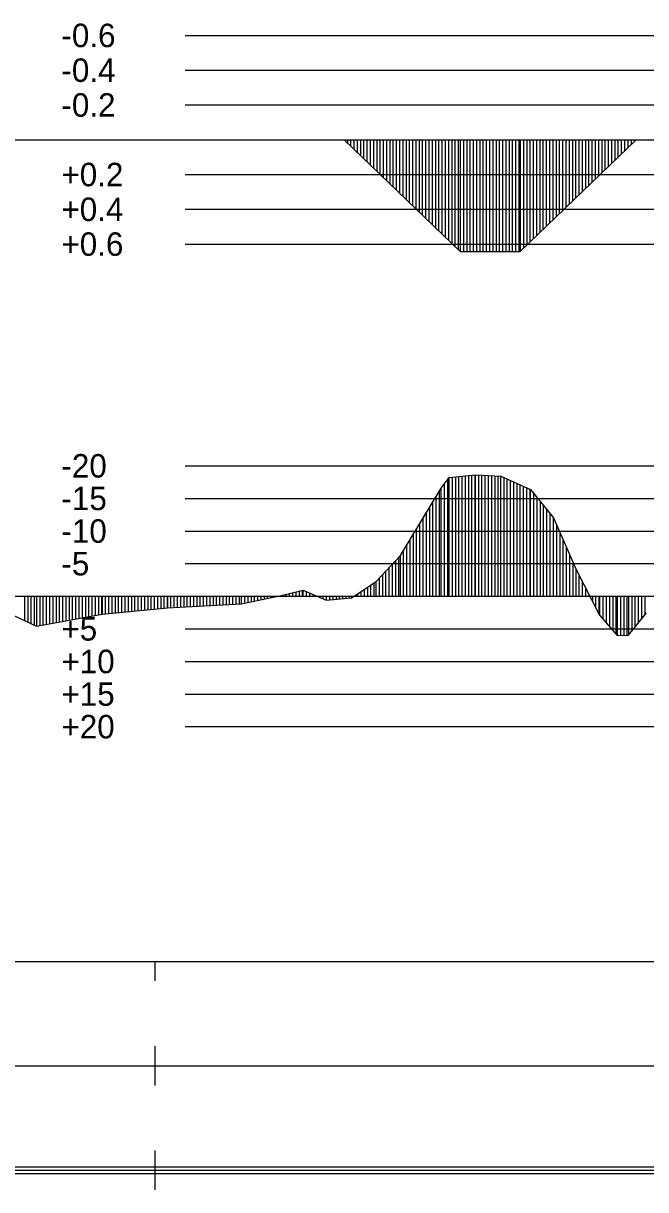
# Model space of a CAD drawing. Extents: x 2 to 10148, y 0 to 380.
# Drawn here: x 6189.6 to 6237.3, y 196.5 to 285.9 of the extents above; entities that cross this region are included whole.
import ezdxf

# ---------------------------------------------------------------- set-up
doc = ezdxf.new("R2010")
doc.units = 0
for name, color, linetype in [('POSUN_CARA', 7, 'Continuous'), ('POSUN_RASTR', 7, 'Continuous'), ('POSUN_TEXT', 7, 'Continuous'), ('RYCHL_RASTR', 7, 'Continuous'), ('ZRYCHL_CARA', 7, 'Continuous'), ('ZRYCHL_RASTR', 7, 'Continuous'), ('ZRYCHL_TEXT', 7, 'Continuous')]:
    doc.layers.add(name, color=color, linetype=linetype)

msp = doc.modelspace()

# ---------------------------------------------------------------- linework, layer by layer
at = {"layer": 'POSUN_CARA'}
for p, q in [((6222.228, 251.111), (6224.245, 251.311)), ((6224.228, 242), (6224.228, 251.309)), ((6224.245, 251.311), (6226.183, 251.2)), ((6224.245, 242), (6224.245, 251.311)), ((6224.495, 242), (6224.495, 251.296)), ((6221.62, 250.298), (6222.228, 251.111)), ((6221.87, 242), (6221.87, 250.632)), ((6222.12, 242), (6222.12, 250.966)), ((6222.228, 242), (6222.228, 251.111)), ((6222.478, 242), (6222.478, 251.136)), ((6222.728, 242), (6222.728, 251.16)), ((6222.978, 242), (6222.978, 251.185)), ((6223.228, 242), (6223.228, 251.21)), ((6223.478, 242), (6223.478, 251.235)), ((6223.728, 242), (6223.728, 251.259)), ((6223.978, 242), (6223.978, 251.284)), ((6224.745, 242), (6224.745, 251.282)), ((6224.995, 242), (6224.995, 251.268)), ((6225.245, 242), (6225.245, 251.254)), ((6225.495, 242), (6225.495, 251.239)), ((6225.745, 242), (6225.745, 251.225)), ((6225.995, 242), (6225.995, 251.211)), ((6226.183, 251.2), (6228.469, 250.177)), ((6226.183, 242), (6226.183, 251.2)), ((6226.433, 242), (6226.433, 251.088)), ((6226.683, 242), (6226.683, 250.976)), ((6226.933, 242), (6226.933, 250.864)), ((6227.183, 242), (6227.183, 250.753)), ((6227.433, 242), (6227.433, 250.641)), ((6227.683, 242), (6227.683, 250.529)), ((6227.933, 242), (6227.933, 250.417)), ((6218.485, 245.123), (6221.62, 250.298)), ((6221.235, 242), (6221.235, 249.661)), ((6221.485, 242), (6221.485, 250.074)), ((6221.62, 242), (6221.62, 250.298)), ((6228.183, 242), (6228.183, 250.305)), ((6228.433, 242), (6228.433, 250.193)), ((6228.469, 250.177), (6230.227, 248.004)), ((6228.469, 242), (6228.469, 250.177)), ((6228.719, 242), (6228.719, 249.868)), ((6228.969, 242), (6228.969, 249.559)), ((6220.735, 242), (6220.735, 248.836)), ((6220.985, 242), (6220.985, 249.249)), ((6229.219, 242), (6229.219, 249.25)), ((6229.469, 242), (6229.469, 248.941)), ((6229.719, 242), (6229.719, 248.632)), ((6220.235, 242), (6220.235, 248.011)), ((6220.485, 242), (6220.485, 248.424)), ((6229.969, 242), (6229.969, 248.322)), ((6230.219, 242), (6230.219, 248.013)), ((6230.227, 248.004), (6231.956, 244.052)), ((6230.227, 242), (6230.227, 248.004)), ((6219.735, 242), (6219.735, 247.186)), ((6219.985, 242), (6219.985, 247.598)), ((6230.477, 242), (6230.477, 247.432)), ((6230.727, 242), (6230.727, 246.861)), ((6218.985, 242), (6218.985, 245.948)), ((6219.235, 242), (6219.235, 246.361)), ((6219.485, 242), (6219.485, 246.773)), ((6230.977, 242), (6230.977, 246.289)), ((6216.631, 243.128), (6218.485, 245.123)), ((6218.485, 242), (6218.485, 245.123)), ((6218.735, 242), (6218.735, 245.535)), ((6231.227, 242), (6231.227, 245.718)), ((6231.477, 242), (6231.477, 245.146)), ((6217.631, 242), (6217.631, 244.204)), ((6217.881, 242), (6217.881, 244.473)), ((6218.131, 242), (6218.131, 244.742)), ((6218.381, 242), (6218.381, 245.011)), ((6231.727, 242), (6231.727, 244.575)), ((6216.881, 242), (6216.881, 243.397)), ((6217.131, 242), (6217.131, 243.666)), ((6217.381, 242), (6217.381, 243.935)), ((6231.956, 244.052), (6233.765, 240.538)), ((6231.956, 242), (6231.956, 244.052)), ((6232.206, 242), (6232.206, 243.567)), ((6209.242, 242.023), (6211.041, 242.478)), ((6210.742, 242), (6210.742, 242.403)), ((6210.992, 242), (6210.992, 242.466)), ((6211.041, 242.478), (6212.806, 241.69)), ((6211.041, 242), (6211.041, 242.478)), ((6211.291, 242), (6211.291, 242.367)), ((6214.735, 241.866), (6216.631, 243.128)), ((6215.485, 242), (6215.485, 242.366)), ((6215.735, 242), (6215.735, 242.532)), ((6215.985, 242), (6215.985, 242.698)), ((6216.235, 242), (6216.235, 242.865)), ((6216.485, 242), (6216.485, 243.031)), ((6216.631, 242), (6216.631, 243.128)), ((6232.456, 242), (6232.456, 243.081)), ((6232.706, 242), (6232.706, 242.596)), ((6186.416, 241.671), (6190.585, 239.702)), ((6189.666, 242), (6189.666, 240.136)), ((6189.916, 242), (6189.916, 240.018)), ((6190.166, 242), (6190.166, 239.9)), ((6190.416, 242), (6190.416, 239.782)), ((6190.585, 242), (6190.585, 239.702)), ((6190.835, 242), (6190.835, 239.748)), ((6191.085, 242), (6191.085, 239.794)), ((6191.335, 242), (6191.335, 239.839)), ((6191.585, 242), (6191.585, 239.885)), ((6191.835, 242), (6191.835, 239.931)), ((6192.085, 242), (6192.085, 239.976)), ((6192.335, 242), (6192.335, 240.022)), ((6192.585, 242), (6192.585, 240.068)), ((6192.835, 242), (6192.835, 240.113)), ((6193.085, 242), (6193.085, 240.159)), ((6193.335, 242), (6193.335, 240.205)), ((6193.585, 242), (6193.585, 240.251)), ((6193.835, 242), (6193.835, 240.296)), ((6194.085, 242), (6194.085, 240.342)), ((6194.335, 242), (6194.335, 240.388)), ((6194.585, 242), (6194.585, 240.433)), ((6194.835, 242), (6194.835, 240.479)), ((6195.085, 242), (6195.085, 240.525)), ((6195.335, 242), (6195.335, 240.57)), ((6195.585, 242), (6195.585, 240.616)), ((6195.613, 242), (6195.613, 240.621)), ((6195.863, 242), (6195.863, 240.646)), ((6196.113, 242), (6196.113, 240.671)), ((6196.363, 242), (6196.363, 240.696)), ((6196.613, 242), (6196.613, 240.721)), ((6196.863, 242), (6196.863, 240.746)), ((6197.113, 242), (6197.113, 240.771)), ((6197.363, 242), (6197.363, 240.796)), ((6197.613, 242), (6197.613, 240.821)), ((6197.863, 242), (6197.863, 240.846)), ((6198.113, 242), (6198.113, 240.871)), ((6198.363, 242), (6198.363, 240.896)), ((6198.613, 242), (6198.613, 240.921)), ((6198.863, 242), (6198.863, 240.946)), ((6199.113, 242), (6199.113, 240.971)), ((6199.363, 242), (6199.363, 240.996)), ((6199.613, 242), (6199.613, 241.021)), ((6199.863, 242), (6199.863, 241.046)), ((6200.113, 242), (6200.113, 241.071)), ((6200.363, 242), (6200.363, 241.096)), ((6200.613, 242), (6200.613, 241.121)), ((6200.623, 242), (6200.623, 241.122)), ((6200.873, 242), (6200.873, 241.135)), ((6201.123, 242), (6201.123, 241.148)), ((6201.373, 242), (6201.373, 241.161)), ((6201.623, 242), (6201.623, 241.174)), ((6201.873, 242), (6201.873, 241.187)), ((6202.123, 242), (6202.123, 241.2)), ((6202.373, 242), (6202.373, 241.214)), ((6202.623, 242), (6202.623, 241.227)), ((6202.873, 242), (6202.873, 241.24)), ((6203.123, 242), (6203.123, 241.253)), ((6203.373, 242), (6203.373, 241.266)), ((6203.623, 242), (6203.623, 241.279)), ((6203.873, 242), (6203.873, 241.292)), ((6204.123, 242), (6204.123, 241.305)), ((6204.373, 242), (6204.373, 241.318)), ((6204.623, 242), (6204.623, 241.331)), ((6204.873, 242), (6204.873, 241.344)), ((6205.123, 242), (6205.123, 241.357)), ((6205.373, 242), (6205.373, 241.37)), ((6205.623, 242), (6205.623, 241.383)), ((6205.873, 242), (6205.873, 241.396)), ((6206.123, 242), (6206.123, 241.41)), ((6206.287, 241.418), (6209.242, 242.023)), ((6206.287, 242), (6206.287, 241.418)), ((6206.537, 242), (6206.537, 241.469)), ((6206.787, 242), (6206.787, 241.521)), ((6207.037, 242), (6207.037, 241.572)), ((6207.287, 242), (6207.287, 241.623)), ((6207.537, 242), (6207.537, 241.674)), ((6207.787, 242), (6207.787, 241.725)), ((6208.037, 242), (6208.037, 241.776)), ((6208.287, 242), (6208.287, 241.828)), ((6208.537, 242), (6208.537, 241.879)), ((6208.787, 242), (6208.787, 241.93)), ((6209.037, 242), (6209.037, 241.981)), ((6209.242, 242), (6209.242, 242.023)), ((6209.492, 242), (6209.492, 242.087)), ((6209.742, 242), (6209.742, 242.15)), ((6209.992, 242), (6209.992, 242.213)), ((6210.242, 242), (6210.242, 242.276)), ((6210.492, 242), (6210.492, 242.339)), ((6211.541, 242), (6211.541, 242.255)), ((6211.791, 242), (6211.791, 242.143)), ((6212.041, 242), (6212.041, 242.032)), ((6212.291, 242), (6212.291, 241.92)), ((6212.541, 242), (6212.541, 241.808)), ((6212.791, 242), (6212.791, 241.696)), ((6212.806, 242), (6212.806, 241.69)), ((6212.806, 241.69), (6214.735, 241.866)), ((6213.056, 242), (6213.056, 241.713)), ((6213.306, 242), (6213.306, 241.735)), ((6213.556, 242), (6213.556, 241.758)), ((6213.806, 242), (6213.806, 241.781)), ((6214.056, 242), (6214.056, 241.804)), ((6214.306, 242), (6214.306, 241.827)), ((6214.556, 242), (6214.556, 241.85)), ((6214.735, 242), (6214.735, 241.866)), ((6214.985, 242), (6214.985, 242.033)), ((6215.235, 242), (6215.235, 242.199)), ((6232.956, 242), (6232.956, 242.11)), ((6233.206, 242), (6233.206, 241.625)), ((6233.456, 242), (6233.456, 241.139)), ((6233.706, 242), (6233.706, 240.654)), ((6233.765, 242), (6233.765, 240.538)), ((6234.015, 242), (6234.015, 240.252)), ((6234.265, 242), (6234.265, 239.966)), ((6234.515, 242), (6234.515, 239.681)), ((6234.765, 242), (6234.765, 239.395)), ((6235.015, 242), (6235.015, 239.11)), ((6235.111, 242), (6235.111, 239.001)), ((6235.361, 242), (6235.361, 239.006)), ((6235.611, 242), (6235.611, 239.011)), ((6235.861, 242), (6235.861, 239.016)), ((6235.972, 242), (6235.972, 239.018)), ((6236.222, 242), (6236.222, 239.324)), ((6236.472, 242), (6236.472, 239.629)), ((6236.722, 242), (6236.722, 239.935)), ((6236.972, 242), (6236.972, 240.241)), ((6237.222, 242), (6237.222, 240.546)), ((6190.585, 239.702), (6195.613, 240.621)), ((6195.613, 240.621), (6200.623, 241.122)), ((6200.623, 241.122), (6206.287, 241.418)), ((6235.972, 239.018), (6237.368, 240.725)), ((6233.765, 240.538), (6235.111, 239.001)), ((6235.111, 239.001), (6235.972, 239.018))]:
    msp.add_line(p, q, dxfattribs=at)
at = {"layer": 'POSUN_RASTR'}
for p, q in [((6202, 252), (6398.341, 252)), ((6202, 249.5), (6398.371, 249.5)), ((6202, 247), (6398.341, 247)), ((6202, 244.5), (6398.326, 244.5)), ((5974.91, 242), (6872.958, 242)), ((6202, 239.5), (6398, 239.5)), ((6202, 237), (6398, 237)), ((6202, 234.5), (6398, 234.5)), ((6202, 232), (6398, 232))]:
    msp.add_line(p, q, dxfattribs=at)
at = {"layer": 'RYCHL_RASTR'}
for p, q in [((5971.058, 214), (6871.344, 214)), ((6199.687, 212.5), (6199.687, 214)), ((6199.687, 204.5), (6199.687, 207.5)), ((5971.085, 206), (6871.33, 206)), ((6199.687, 196.5), (6199.687, 199.5)), ((5971.287, 198.25), (6871.33, 198.25)), ((5971.287, 198), (6871.33, 198)), ((5971.307, 197.75), (6871.33, 197.75))]:
    msp.add_line(p, q, dxfattribs=at)
at = {"layer": 'ZRYCHL_CARA'}
for p, q in [((5974.91, 277), (6872.958, 277)), ((6214.171, 277), (6223.071, 268.442)), ((6214.421, 277), (6214.421, 276.76)), ((6214.671, 277), (6214.671, 276.519)), ((6214.921, 277), (6214.921, 276.279)), ((6215.171, 277), (6215.171, 276.038)), ((6215.421, 277), (6215.421, 275.798)), ((6215.671, 277), (6215.671, 275.558)), ((6215.921, 277), (6215.921, 275.317)), ((6216.171, 277), (6216.171, 275.077)), ((6216.421, 277), (6216.421, 274.836)), ((6216.671, 277), (6216.671, 274.596)), ((6216.921, 277), (6216.921, 274.356)), ((6217.171, 277), (6217.171, 274.115)), ((6217.421, 277), (6217.421, 273.875)), ((6217.671, 277), (6217.671, 273.634)), ((6217.921, 277), (6217.921, 273.394)), ((6218.171, 277), (6218.171, 273.154)), ((6218.421, 277), (6218.421, 272.913)), ((6218.671, 277), (6218.671, 272.673)), ((6218.921, 277), (6218.921, 272.432)), ((6219.171, 277), (6219.171, 272.192)), ((6219.421, 277), (6219.421, 271.952)), ((6219.671, 277), (6219.671, 271.711)), ((6219.921, 277), (6219.921, 271.471)), ((6220.171, 277), (6220.171, 271.23)), ((6220.421, 277), (6220.421, 270.99)), ((6220.671, 277), (6220.671, 270.75)), ((6220.921, 277), (6220.921, 270.509)), ((6221.171, 277), (6221.171, 270.269)), ((6221.421, 277), (6221.421, 270.028)), ((6221.671, 277), (6221.671, 269.788)), ((6221.921, 277), (6221.921, 269.548)), ((6222.171, 277), (6222.171, 269.307)), ((6222.421, 277), (6222.421, 269.067)), ((6222.671, 277), (6222.671, 268.826)), ((6222.921, 277), (6222.921, 268.586)), ((6223.071, 277), (6223.071, 268.442)), ((6223.321, 277), (6223.321, 268.442)), ((6223.571, 277), (6223.571, 268.442)), ((6223.821, 277), (6223.821, 268.442)), ((6224.071, 277), (6224.071, 268.442)), ((6224.321, 277), (6224.321, 268.442)), ((6224.571, 277), (6224.571, 268.442)), ((6224.821, 277), (6224.821, 268.442)), ((6225.071, 277), (6225.071, 268.442)), ((6225.321, 277), (6225.321, 268.442)), ((6225.571, 277), (6225.571, 268.442)), ((6225.821, 277), (6225.821, 268.442)), ((6226.071, 277), (6226.071, 268.442)), ((6226.321, 277), (6226.321, 268.442)), ((6226.571, 277), (6226.571, 268.442)), ((6226.821, 277), (6226.821, 268.442)), ((6227.071, 277), (6227.071, 268.442)), ((6227.321, 277), (6227.321, 268.442)), ((6227.571, 277), (6227.571, 268.442)), ((6227.672, 277), (6227.672, 268.442)), ((6227.672, 268.442), (6236.572, 277)), ((6227.922, 277), (6227.922, 268.682)), ((6228.172, 277), (6228.172, 268.923)), ((6228.422, 277), (6228.422, 269.163)), ((6228.672, 277), (6228.672, 269.403)), ((6228.922, 277), (6228.922, 269.644)), ((6229.172, 277), (6229.172, 269.884)), ((6229.422, 277), (6229.422, 270.125)), ((6229.672, 277), (6229.672, 270.365)), ((6229.922, 277), (6229.922, 270.605)), ((6230.172, 277), (6230.172, 270.846)), ((6230.422, 277), (6230.422, 271.086)), ((6230.672, 277), (6230.672, 271.327)), ((6230.922, 277), (6230.922, 271.567)), ((6231.172, 277), (6231.172, 271.807)), ((6231.422, 277), (6231.422, 272.048)), ((6231.672, 277), (6231.672, 272.288)), ((6231.922, 277), (6231.922, 272.529)), ((6232.172, 277), (6232.172, 272.769)), ((6232.422, 277), (6232.422, 273.009)), ((6232.672, 277), (6232.672, 273.25)), ((6232.922, 277), (6232.922, 273.49)), ((6233.172, 277), (6233.172, 273.731)), ((6233.422, 277), (6233.422, 273.971)), ((6233.672, 277), (6233.672, 274.211)), ((6233.922, 277), (6233.922, 274.452)), ((6234.172, 277), (6234.172, 274.692)), ((6234.422, 277), (6234.422, 274.933)), ((6234.672, 277), (6234.672, 275.173)), ((6234.922, 277), (6234.922, 275.413)), ((6235.172, 277), (6235.172, 275.654)), ((6235.422, 277), (6235.422, 275.894)), ((6235.672, 277), (6235.672, 276.135)), ((6235.922, 277), (6235.922, 276.375)), ((6236.172, 277), (6236.172, 276.615)), ((6236.422, 277), (6236.422, 276.856)), ((6223.071, 268.442), (6227.672, 268.442))]:
    msp.add_line(p, q, dxfattribs=at)
at = {"layer": 'ZRYCHL_RASTR'}
for p, q in [((6202, 285), (6392.466, 285)), ((6202, 282.333), (6392.466, 282.333)), ((6202, 279.667), (6392.457, 279.667)), ((6202, 274.333), (6398.91, 274.333)), ((6202, 271.667), (6398.91, 271.667)), ((6202, 269), (6398.877, 269))]:
    msp.add_line(p, q, dxfattribs=at)

# ---------------------------------------------------------------- texts
at = {"layer": 'POSUN_TEXT'}
for s, p in [('-20', (6192.5, 251.1)), ('-15', (6192.5, 248.6)), ('-10', (6192.5, 246.1)), ('-5', (6192.5, 243.6)), ('+5', (6192.5, 238.6)), ('+10', (6192.5, 236.1)), ('+15', (6192.5, 233.6)), ('+20', (6192.5, 231.1))]:
    msp.add_text(s, height=1.8, dxfattribs=at).set_placement(p)
at = {"layer": 'ZRYCHL_TEXT'}
for s, p in [('-0.6', (6192.5, 284.1)), ('-0.4', (6192.5, 281.433)), ('-0.2', (6192.5, 278.767)), ('+0.2', (6192.5, 273.433)), ('+0.4', (6192.5, 270.767)), ('+0.6', (6192.5, 268.1))]:
    msp.add_text(s, height=1.8, dxfattribs=at).set_placement(p)

doc.saveas('drawing.dxf')
